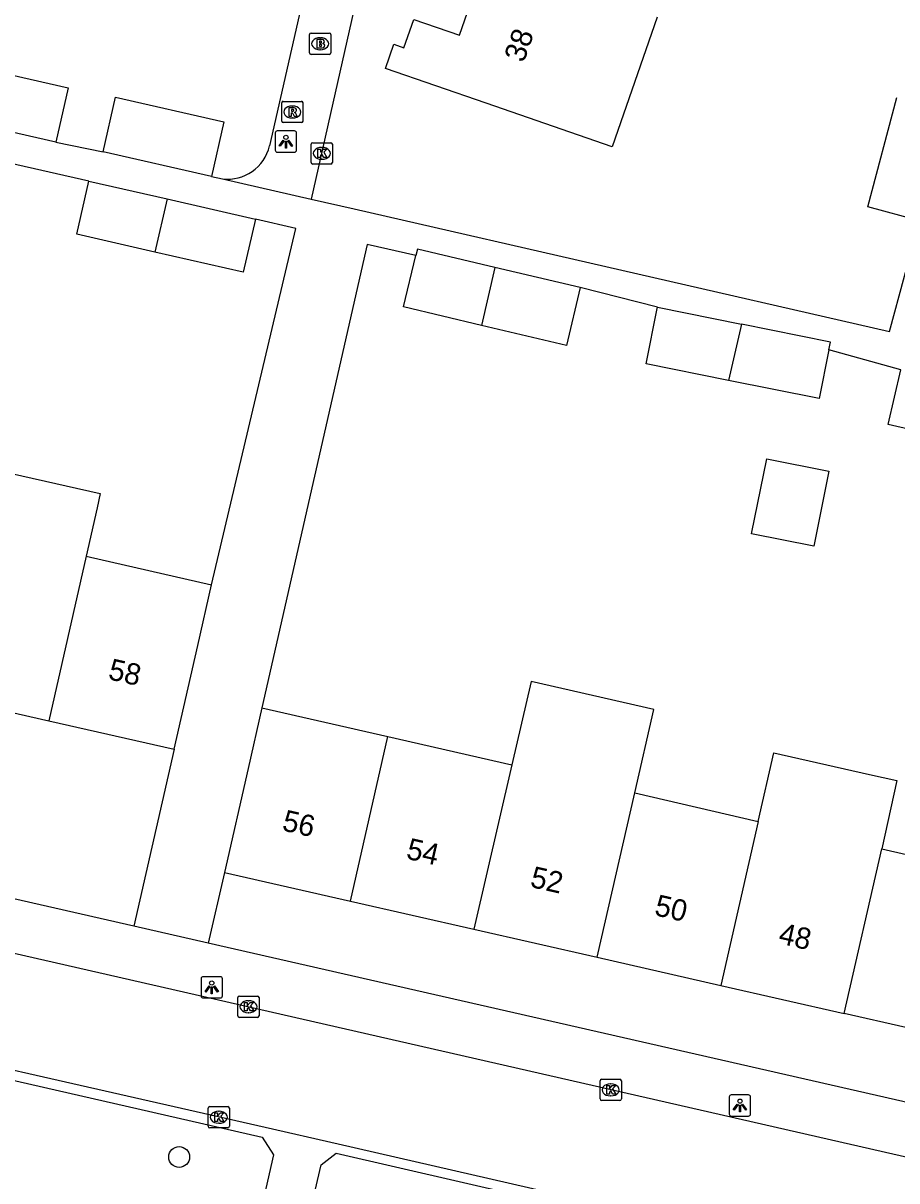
# Model space of a CAD drawing. Extents: x 163686 to 164493, y 382719 to 383870.
# Drawn here: x 164034 to 164075, y 383579.1 to 383633.4 of the extents above; entities that cross this region are included whole.
import ezdxf

# ---------------------------------------------------------------- set-up
doc = ezdxf.new("R2010")
doc.units = 0
for name, color, linetype in [('IMGEO_Boom', 7, 'Continuous'), ('IMGEO_Brandkraan', 7, 'Continuous'), ('IMGEO_Kolk', 7, 'Continuous'), ('IMGEO_Lichtpunt', 7, 'Continuous'), ('IMGEO_Pand', 7, 'Continuous'), ('IMGEO_Pand_nummerreeks', 7, 'Continuous'), ('IMGEO_Rijbaan_lokaal_open', 7, 'Continuous'), ('IMGEO_Rioolput', 7, 'Continuous'), ('IMGEO_Voetpad_open', 7, 'Continuous')]:
    doc.layers.add(name, color=color, linetype=linetype)

msp = doc.modelspace()

# ---------------------------------------------------------------- linework, layer by layer
at = {"layer": 'IMGEO_Boom'}
msp.add_circle((164041.333, 383580.236), 0.489, dxfattribs=at)
at = {"layer": 'IMGEO_Brandkraan'}
for p, q in [((164047.451, 383632.055), (164047.451, 383632.907)), ((164047.526, 383632.981), (164048.378, 383632.981)), ((164048.452, 383632.907), (164048.452, 383632.055)), ((164047.939, 383632.761), (164047.964, 383632.761)), ((164048.378, 383631.981), (164047.526, 383631.981)), ((164047.962, 383632.201), (164047.937, 383632.201))]:
    msp.add_line(p, q, dxfattribs=at)
for points in [[(164047.451, 383632.055), (164047.451, 383632.907)], [(164047.526, 383632.981), (164048.378, 383632.981)], [(164048.452, 383632.907), (164048.452, 383632.055)], [(164047.799, 383632.681), (164047.799, 383632.281), (164048.012, 383632.281)], [(164048.03, 383632.681), (164047.799, 383632.681)], [(164047.978, 383632.6), (164047.924, 383632.6), (164047.924, 383632.524)], [(164047.924, 383632.524), (164047.977, 383632.524)], [(164047.986, 383632.448), (164047.924, 383632.448), (164047.924, 383632.367)], [(164047.924, 383632.367), (164047.986, 383632.367)], [(164048.378, 383631.981), (164047.526, 383631.981)]]:
    msp.add_lwpolyline(points, dxfattribs=at)
for centre, radius, start, end in [((164047.528, 383632.905), 0.0765, 91.552, 178.448), ((164047.528, 383632.905), 0.0765, 91.552, 178.448), ((164048.376, 383632.905), 0.0765, 1.552, 88.448), ((164048.376, 383632.905), 0.0765, 1.552, 88.448), ((164047.979, 383632.562), 0.0379, 267.8285, 90.9355), ((164047.987, 383632.407), 0.0404, 269.8759, 90.5077), ((164048.018, 383632.532), 0.251, 268.6676, 293.5347), ((164048.034, 383632.536), 0.145, 59.4692, 91.5367), ((164048.059, 383632.583), 0.0922, 285.5137, 58.1501), ((164048.064, 383632.391), 0.105, 301.3115, 78.989), ((164047.528, 383632.057), 0.0765, 181.552, 268.448), ((164047.528, 383632.057), 0.0765, 181.552, 268.448), ((164048.376, 383632.057), 0.0765, 271.552, 358.448), ((164048.376, 383632.057), 0.0765, 271.552, 358.448)]:
    msp.add_arc(centre, radius, start, end, dxfattribs=at)
for centre, major_axis, ratio, start_param, end_param in [((164047.938, 383632.481), (-0.387, 0.002), 0.722429, 4.712389, 7.853982), ((164047.963, 383632.481), (-0.39, 0.002), 0.717154, 1.570796, 4.712389)]:
    msp.add_ellipse(centre, major_axis=major_axis, ratio=ratio, start_param=start_param, end_param=end_param, dxfattribs=at)
at = {"layer": 'IMGEO_Kolk'}
for p, q in [((164047.527, 383626.91), (164047.527, 383627.762)), ((164047.602, 383627.836), (164048.454, 383627.836)), ((164048.015, 383627.616), (164048.04, 383627.616)), ((164048.528, 383627.762), (164048.528, 383626.91)), ((164048.038, 383627.056), (164048.013, 383627.056)), ((164048.454, 383626.836), (164047.602, 383626.836)), ((164044.161, 383587.789), (164045.013, 383587.789)), ((164044.086, 383586.863), (164044.086, 383587.715)), ((164044.574, 383587.569), (164044.599, 383587.569)), ((164045.087, 383587.715), (164045.087, 383586.863)), ((164045.013, 383586.789), (164044.161, 383586.789)), ((164044.597, 383587.009), (164044.572, 383587.009)), ((164061.087, 383582.96), (164061.087, 383583.812)), ((164061.162, 383583.886), (164062.014, 383583.886)), ((164061.575, 383583.666), (164061.6, 383583.666)), ((164062.088, 383583.812), (164062.088, 383582.96)), ((164062.014, 383582.886), (164061.162, 383582.886)), ((164061.598, 383583.106), (164061.573, 383583.106)), ((164042.693, 383581.676), (164042.693, 383582.528)), ((164042.768, 383582.602), (164043.62, 383582.602)), ((164043.181, 383582.382), (164043.206, 383582.382)), ((164043.694, 383582.528), (164043.694, 383581.676)), ((164043.204, 383581.822), (164043.179, 383581.822)), ((164043.62, 383581.602), (164042.768, 383581.602))]:
    msp.add_line(p, q, dxfattribs=at)
for points in [[(164047.527, 383626.91), (164047.527, 383627.762)], [(164047.602, 383627.836), (164048.454, 383627.836)], [(164047.848, 383627.536), (164047.971, 383627.536), (164047.971, 383627.385), (164048.101, 383627.536), (164048.265, 383627.536), (164048.119, 383627.385), (164048.272, 383627.136), (164048.12, 383627.136), (164048.035, 383627.3), (164047.971, 383627.233), (164047.971, 383627.136), (164047.848, 383627.136), (164047.848, 383627.536)], [(164048.528, 383627.762), (164048.528, 383626.91)], [(164048.454, 383626.836), (164047.602, 383626.836)], [(164044.161, 383587.789), (164045.013, 383587.789)], [(164044.086, 383586.863), (164044.086, 383587.715)], [(164044.407, 383587.489), (164044.53, 383587.489), (164044.53, 383587.338), (164044.66, 383587.489), (164044.824, 383587.489), (164044.678, 383587.338), (164044.831, 383587.089), (164044.679, 383587.089), (164044.594, 383587.253), (164044.53, 383587.186), (164044.53, 383587.089), (164044.407, 383587.089), (164044.407, 383587.489)], [(164045.087, 383587.715), (164045.087, 383586.863)], [(164045.013, 383586.789), (164044.161, 383586.789)], [(164061.087, 383582.96), (164061.087, 383583.812)], [(164061.162, 383583.886), (164062.014, 383583.886)], [(164061.408, 383583.586), (164061.531, 383583.586), (164061.531, 383583.435), (164061.661, 383583.586), (164061.825, 383583.586), (164061.679, 383583.435), (164061.832, 383583.186), (164061.68, 383583.186), (164061.595, 383583.35), (164061.531, 383583.283), (164061.531, 383583.186), (164061.408, 383583.186), (164061.408, 383583.586)], [(164062.088, 383583.812), (164062.088, 383582.96)], [(164062.014, 383582.886), (164061.162, 383582.886)], [(164042.693, 383581.676), (164042.693, 383582.528)], [(164042.768, 383582.602), (164043.62, 383582.602)], [(164043.014, 383582.302), (164043.137, 383582.302), (164043.137, 383582.151), (164043.267, 383582.302), (164043.431, 383582.302), (164043.285, 383582.151), (164043.438, 383581.902), (164043.286, 383581.902), (164043.201, 383582.066), (164043.137, 383581.999), (164043.137, 383581.902), (164043.014, 383581.902), (164043.014, 383582.302)], [(164043.694, 383582.528), (164043.694, 383581.676)], [(164043.62, 383581.602), (164042.768, 383581.602)]]:
    msp.add_lwpolyline(points, dxfattribs=at)
for centre, start, end in [((164047.604, 383627.76), 91.552, 178.448), ((164047.604, 383627.76), 91.552, 178.448), ((164048.452, 383627.76), 1.552, 88.448), ((164048.452, 383627.76), 1.552, 88.448), ((164047.604, 383626.912), 181.552, 268.448), ((164047.604, 383626.912), 181.552, 268.448), ((164048.452, 383626.912), 271.552, 358.448), ((164048.452, 383626.912), 271.552, 358.448), ((164044.163, 383587.713), 91.552, 178.448), ((164044.163, 383587.713), 91.552, 178.448), ((164045.011, 383587.713), 1.552, 88.448), ((164045.011, 383587.713), 1.552, 88.448), ((164044.163, 383586.865), 181.552, 268.448), ((164044.163, 383586.865), 181.552, 268.448), ((164045.011, 383586.865), 271.552, 358.448), ((164045.011, 383586.865), 271.552, 358.448), ((164061.164, 383583.81), 91.552, 178.448), ((164061.164, 383583.81), 91.552, 178.448), ((164062.012, 383583.81), 1.552, 88.448), ((164062.012, 383583.81), 1.552, 88.448), ((164061.164, 383582.962), 181.552, 268.448), ((164061.164, 383582.962), 181.552, 268.448), ((164062.012, 383582.962), 271.552, 358.448), ((164062.012, 383582.962), 271.552, 358.448), ((164042.77, 383582.526), 91.552, 178.448), ((164042.77, 383582.526), 91.552, 178.448), ((164043.618, 383582.526), 1.552, 88.448), ((164043.618, 383582.526), 1.552, 88.448), ((164042.77, 383581.678), 181.552, 268.448), ((164042.77, 383581.678), 181.552, 268.448), ((164043.618, 383581.678), 271.552, 358.448), ((164043.618, 383581.678), 271.552, 358.448)]:
    msp.add_arc(centre, 0.0765, start, end, dxfattribs=at)
for centre, major_axis, ratio, start_param, end_param in [((164048.014, 383627.336), (-0.387, 0.002), 0.722429, 4.712389, 7.853982), ((164048.039, 383627.336), (-0.39, 0.002), 0.717154, 1.570796, 4.712389), ((164044.573, 383587.289), (-0.387, 0.002), 0.722429, 4.712389, 7.853982), ((164044.598, 383587.289), (-0.39, 0.002), 0.717154, 1.570796, 4.712389), ((164061.574, 383583.386), (-0.387, 0.002), 0.722429, 4.712389, 7.853982), ((164061.599, 383583.386), (-0.39, 0.002), 0.717154, 1.570796, 4.712389), ((164043.18, 383582.102), (-0.387, 0.002), 0.722429, 4.712389, 7.853982), ((164043.205, 383582.102), (-0.39, 0.002), 0.717154, 1.570796, 4.712389)]:
    msp.add_ellipse(centre, major_axis=major_axis, ratio=ratio, start_param=start_param, end_param=end_param, dxfattribs=at)
at = {"layer": 'IMGEO_Lichtpunt'}
for p, q in [((164045.845, 383628.292), (164045.845, 383627.485)), ((164045.845, 383628.292), (164045.845, 383627.485)), ((164046.747, 383628.387), (164045.939, 383628.387)), ((164046.747, 383628.387), (164045.939, 383628.387)), ((164046.841, 383627.485), (164046.841, 383628.292)), ((164046.841, 383627.485), (164046.841, 383628.292)), ((164045.939, 383627.391), (164046.747, 383627.391)), ((164045.939, 383627.391), (164046.747, 383627.391)), ((164042.365, 383588.603), (164042.365, 383587.796)), ((164042.365, 383588.603), (164042.365, 383587.796)), ((164043.267, 383588.698), (164042.459, 383588.698)), ((164043.267, 383588.698), (164042.459, 383588.698)), ((164043.361, 383587.796), (164043.361, 383588.603)), ((164043.361, 383587.796), (164043.361, 383588.603)), ((164042.459, 383587.702), (164043.267, 383587.702)), ((164042.459, 383587.702), (164043.267, 383587.702)), ((164067.156, 383583.059), (164067.156, 383582.252)), ((164067.156, 383583.059), (164067.156, 383582.252)), ((164068.058, 383583.154), (164067.25, 383583.154)), ((164068.058, 383583.154), (164067.25, 383583.154)), ((164068.152, 383582.252), (164068.152, 383583.059)), ((164068.152, 383582.252), (164068.152, 383583.059)), ((164067.25, 383582.158), (164068.058, 383582.158)), ((164067.25, 383582.158), (164068.058, 383582.158))]:
    msp.add_line(p, q, dxfattribs=at)
for points in [[(164046.219, 383627.956), (164046.258, 383627.928), (164046.07, 383627.666), (164046.032, 383627.693), (164046.219, 383627.956)], [(164046.431, 383627.928), (164046.469, 383627.955), (164046.656, 383627.693), (164046.617, 383627.665), (164046.431, 383627.928)], [(164046.321, 383627.908), (164046.368, 383627.908), (164046.368, 383627.586), (164046.321, 383627.586), (164046.321, 383627.908)], [(164042.739, 383588.267), (164042.778, 383588.239), (164042.59, 383587.977), (164042.552, 383588.004), (164042.739, 383588.267)], [(164042.951, 383588.239), (164042.989, 383588.266), (164043.176, 383588.004), (164043.137, 383587.976), (164042.951, 383588.239)], [(164042.841, 383588.219), (164042.888, 383588.219), (164042.888, 383587.897), (164042.841, 383587.897), (164042.841, 383588.219)], [(164067.53, 383582.723), (164067.569, 383582.695), (164067.381, 383582.433), (164067.343, 383582.46), (164067.53, 383582.723)], [(164067.632, 383582.675), (164067.679, 383582.675), (164067.679, 383582.353), (164067.632, 383582.353), (164067.632, 383582.675)], [(164067.742, 383582.695), (164067.78, 383582.722), (164067.967, 383582.46), (164067.928, 383582.432), (164067.742, 383582.695)]]:
    msp.add_lwpolyline(points, dxfattribs=at)
for centre in [(164046.344, 383628.09), (164042.864, 383588.401), (164067.655, 383582.857)]:
    msp.add_circle(centre, 0.0994, dxfattribs=at)
for centre, start, end in [((164045.939, 383628.292), 90, 180), ((164045.939, 383628.292), 90, 180), ((164046.747, 383628.292), 0, 90), ((164046.747, 383628.292), 0, 90), ((164045.939, 383627.485), 180, 270), ((164045.939, 383627.485), 180, 270), ((164046.747, 383627.485), 270, 0), ((164046.747, 383627.485), 270, 360), ((164042.459, 383588.603), 90, 180), ((164042.459, 383588.603), 90, 180), ((164043.267, 383588.603), 0, 90), ((164043.267, 383588.603), 0, 90), ((164042.459, 383587.796), 180, 270), ((164042.459, 383587.796), 180, 270), ((164043.267, 383587.796), 270, 0), ((164043.267, 383587.796), 270, 360), ((164067.25, 383583.059), 90, 180), ((164067.25, 383583.059), 90, 180), ((164068.058, 383583.059), 0, 90), ((164068.058, 383583.059), 0, 90), ((164067.25, 383582.252), 180, 270), ((164067.25, 383582.252), 180, 270), ((164068.058, 383582.252), 270, 0), ((164068.058, 383582.252), 270, 360)]:
    msp.add_arc(centre, 0.0946, start, end, dxfattribs=at)
at = {"layer": 'IMGEO_Pand'}
for points in [[(164063.765, 383633.722), (164061.663, 383627.635), (164055.742, 383629.684), (164051.016, 383631.319), (164051.409, 383632.453), (164051.883, 383632.289), (164052.344, 383633.622), (164054.488, 383632.88), (164055.74, 383636.497)], [(164031.098, 383631.56), (164036.131, 383630.416), (164035.549, 383627.856)], [(164037.768, 383627.407), (164038.351, 383629.972), (164043.429, 383628.817), (164042.846, 383626.252)], [(164076.077, 383624.173), (164073.653, 383624.821), (164075.026, 383629.955)], [(164035.549, 383627.856), (164030.516, 383629)], [(164042.846, 383626.252), (164037.768, 383627.407)], [(164040.198, 383622.702), (164036.526, 383623.537), (164037.094, 383626.032)], [(164037.094, 383626.032), (164040.764, 383625.197)], [(164040.764, 383625.197), (164040.198, 383622.702)], [(164040.764, 383625.197), (164044.911, 383624.254)], [(164044.911, 383624.254), (164044.344, 383621.76), (164040.198, 383622.702)], [(164055.525, 383619.263), (164051.87, 383620.129), (164052.441, 383622.539)], [(164056.146, 383621.987), (164052.514, 383622.847), (164052.441, 383622.539)], [(164056.146, 383621.987), (164055.525, 383619.263)], [(164060.159, 383621.036), (164056.146, 383621.987)], [(164060.159, 383621.036), (164059.515, 383618.318), (164055.525, 383619.263)], [(164067.122, 383616.684), (164063.247, 383617.462), (164063.767, 383620.049), (164063.78, 383620.115)], [(164063.78, 383620.115), (164067.723, 383619.323)], [(164067.723, 383619.323), (164067.122, 383616.684)], [(164071.83, 383618.111), (164071.905, 383618.483), (164067.723, 383619.323)], [(164071.83, 383618.111), (164071.372, 383615.83), (164067.122, 383616.684)], [(164078.63, 383613.692), (164074.617, 383614.609), (164075.204, 383617.178)], [(164071.119, 383608.901), (164068.203, 383609.487), (164068.91, 383613.006), (164071.826, 383612.42), (164071.119, 383608.901)], [(164031.194, 383609.746), (164031.708, 383612.014), (164031.858, 383612.675), (164037.629, 383611.367), (164037.479, 383610.706), (164036.964, 383608.432)], [(164036.964, 383608.432), (164035.213, 383600.706)], [(164036.964, 383608.432), (164042.854, 383607.091)], [(164041.099, 383599.37), (164042.208, 383604.246), (164042.854, 383607.091)], [(164062.716, 383597.328), (164063.608, 383601.244), (164057.853, 383602.554), (164056.948, 383598.641)], [(164029.442, 383602.015), (164035.213, 383600.706)], [(164045.214, 383601.311), (164044.567, 383598.468), (164043.458, 383593.592)], [(164045.214, 383601.311), (164051.13, 383599.965)], [(164035.213, 383600.706), (164041.099, 383599.37)], [(164049.372, 383592.246), (164051.13, 383599.965)], [(164051.13, 383599.965), (164056.948, 383598.641)], [(164068.505, 383595.985), (164069.239, 383599.211), (164073.733, 383598.189), (164075.012, 383597.898), (164074.307, 383594.704)], [(164056.948, 383598.641), (164055.165, 383590.928)], [(164060.959, 383589.61), (164062.716, 383597.328)], [(164062.716, 383597.328), (164068.505, 383595.985)], [(164068.505, 383595.985), (164066.754, 383588.291)], [(164072.547, 383586.973), (164074.307, 383594.704)], [(164074.307, 383594.704), (164080.098, 383593.369)], [(164043.458, 383593.592), (164049.372, 383592.246)], [(164049.372, 383592.246), (164055.165, 383590.928)], [(164055.165, 383590.928), (164060.959, 383589.61)], [(164060.959, 383589.61), (164066.754, 383588.291)], [(164066.754, 383588.291), (164072.547, 383586.973)], [(164078.341, 383585.654), (164072.547, 383586.973)]]:
    msp.add_lwpolyline(points, dxfattribs=at)
at = {"layer": 'IMGEO_Rijbaan_lokaal_open'}
for points in [[(164023.436, 383592.112), (164077.37, 383579.801), (164079.252, 383579.014), (164080.667, 383577.751), (164081.707, 383576.503)], [(164074.85, 383574.867), (164048.797, 383580.84), (164045.365, 383581.618), (164022.342, 383586.843)]]:
    msp.add_lwpolyline(points, dxfattribs=at)
at = {"layer": 'IMGEO_Rioolput'}
for p, q in [((164046.145, 383628.851), (164046.145, 383629.703)), ((164046.22, 383629.777), (164047.072, 383629.777)), ((164046.633, 383629.557), (164046.658, 383629.557)), ((164047.146, 383629.703), (164047.146, 383628.851)), ((164047.072, 383628.777), (164046.22, 383628.777)), ((164046.656, 383628.997), (164046.631, 383628.997))]:
    msp.add_line(p, q, dxfattribs=at)
for points in [[(164046.145, 383628.851), (164046.145, 383629.703)], [(164046.22, 383629.777), (164047.072, 383629.777)], [(164047.146, 383629.703), (164047.146, 383628.851)], [(164046.734, 383629.475), (164046.482, 383629.477), (164046.482, 383629.077)], [(164046.482, 383629.077), (164046.606, 383629.077), (164046.606, 383629.239), (164046.617, 383629.239)], [(164046.66, 383629.396), (164046.606, 383629.396), (164046.606, 383629.315)], [(164046.606, 383629.315), (164046.658, 383629.315)], [(164046.664, 383629.21), (164046.735, 383629.077), (164046.875, 383629.077), (164046.81, 383629.203)], [(164047.072, 383628.777), (164046.22, 383628.777)]]:
    msp.add_lwpolyline(points, dxfattribs=at)
for centre, radius, start, end in [((164046.222, 383629.701), 0.0765, 91.552, 178.448), ((164046.222, 383629.701), 0.0765, 91.552, 178.448), ((164047.07, 383629.701), 0.0765, 1.552, 88.448), ((164047.07, 383629.701), 0.0765, 1.552, 88.448), ((164046.616, 383629.186), 0.0533, 26.0293, 88.6989), ((164046.642, 383629.504), 0.19, 274.7715, 282.9687), ((164046.666, 383629.3), 0.0964, 77.0061, 93.1865), ((164046.68, 383629.357), 0.0378, 276.6634, 79.6772), ((164046.733, 383629.365), 0.109, 350.3612, 89.416), ((164046.731, 383629.365), 0.112, 277.5842, 350.9817), ((164046.715, 383629.15), 0.108, 29.5134, 73.7905), ((164046.222, 383628.853), 0.0765, 181.552, 268.448), ((164046.222, 383628.853), 0.0765, 181.552, 268.448), ((164047.07, 383628.853), 0.0765, 271.552, 358.448), ((164047.07, 383628.853), 0.0765, 271.552, 358.448)]:
    msp.add_arc(centre, radius, start, end, dxfattribs=at)
for centre, major_axis, ratio, start_param, end_param in [((164046.632, 383629.277), (-0.387, 0.002), 0.722429, 4.712389, 7.853982), ((164046.657, 383629.277), (-0.39, 0.002), 0.717154, 1.570796, 4.712389)]:
    msp.add_ellipse(centre, major_axis=major_axis, ratio=ratio, start_param=start_param, end_param=end_param, dxfattribs=at)
at = {"layer": 'IMGEO_Voetpad_open'}
for points in [[(164059.025, 383676.133), (164047.528, 383625.193)], [(164051.332, 383653), (164045.575, 383627.683)], [(164035.549, 383627.856), (164037.768, 383627.407)], [(164037.094, 383626.032), (164033.369, 383626.872)], [(164042.846, 383626.252), (164043.361, 383626.136)], [(164043.361, 383626.136), (164047.528, 383625.193)], [(164047.528, 383625.193), (164049.55, 383624.734), (164074.671, 383618.98), (164076.077, 383624.173)], [(164042.854, 383607.091), (164046.814, 383623.803), (164044.911, 383624.254)], [(164052.441, 383622.539), (164050.163, 383623.057), (164045.214, 383601.311)], [(164063.78, 383620.115), (164060.159, 383621.036)], [(164075.204, 383617.178), (164071.83, 383618.111)], [(164039.207, 383591.068), (163987.059, 383602.949)], [(164041.099, 383599.37), (164039.207, 383591.068)], [(164043.458, 383593.592), (164042.702, 383590.272)], [(164042.702, 383590.272), (164039.207, 383591.068)], [(164089.3, 383579.655), (164042.702, 383590.272)], [(164019.56, 383587.035), (164045.236, 383581.166), (164045.758, 383580.337), (164043.752, 383571.528), (164043.093, 383571.179), (164040.731, 383571.663), (164016.807, 383577.196)], [(164072.575, 383564.482), (164046.274, 383570.448), (164045.954, 383571.092), (164047.992, 383579.866), (164048.699, 383580.411), (164074.79, 383574.415)]]:
    msp.add_lwpolyline(points, dxfattribs=at)
msp.add_arc((164043.593, 383628.162), 2.039, 263.4732, 346.4135, dxfattribs=at)

# ---------------------------------------------------------------- texts
at = {"layer": 'IMGEO_Pand_nummerreeks'}
for s, rotation, p in [('38', 70.7505, (164057.506, 383631.554)), ('58', 347.2163, (164037.96, 383602.667)), ('56', 347.1807, (164046.123, 383595.57)), ('54', 347.1829, (164051.947, 383594.245)), ('52', 347.1829, (164057.767, 383592.92)), ('50', 347.1829, (164063.597, 383591.594)), ('48', 347.1829, (164069.42, 383590.269))]:
    msp.add_text(s, height=1, rotation=rotation, dxfattribs=at).set_placement(p)

doc.saveas('drawing.dxf')
